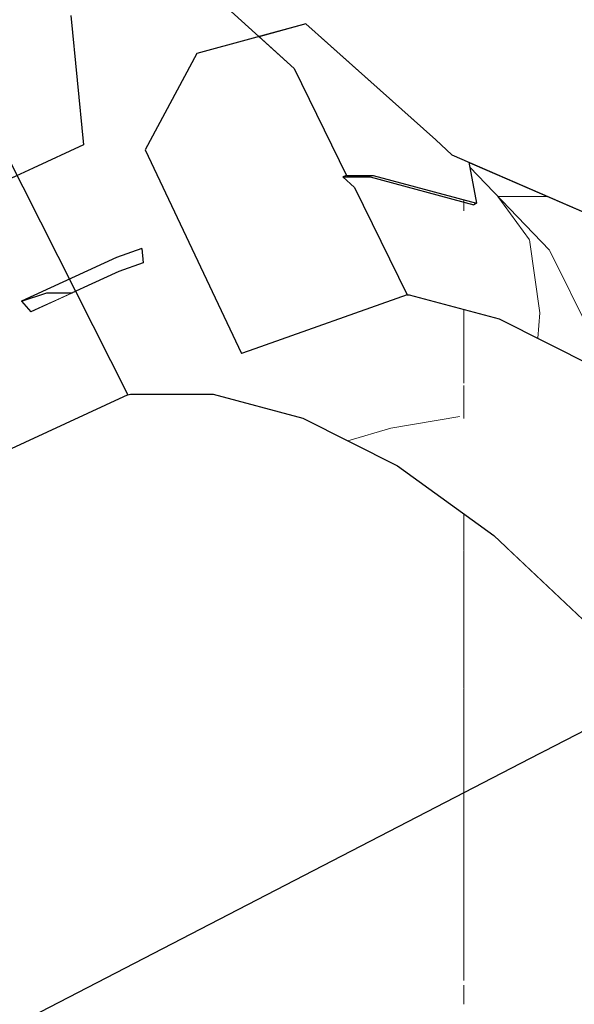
# Model space of a CAD drawing. Header units: millimetres. Extents: x -25478 to 4005, y -8416 to 11348.
# Tile 440 of 580: x -4375 to -4315, y 10711 to 10817. Entities that reach past the tile are written whole.
import ezdxf

# ---------------------------------------------------------------- set-up
doc = ezdxf.new("R2010")
doc.units = ezdxf.units.MM
doc.header["$MEASUREMENT"] = 0
doc.linetypes.add('Wipeout_Contour', pattern=[1000, 0, -1000])
for name, color, linetype in [('POHLED ZÁPADNÍ_1_Konstrukce - nosné', 7, 'Continuous'), ('POHLED ZÁPADNÍ_1_Nové_Konstrukce - krov', 7, 'Continuous'), ('POHLED ZÁPADNÍ_1_Nové_Kresby a obrázky', 7, 'Continuous'), ('POHLED ZÁPADNÍ_1_Nové_Výplně - Povrchové', 7, 'Continuous')]:
    doc.layers.add(name, color=color, linetype=linetype)

# ---------------------------------------------------------------- blocks, each defined once
blk = doc.blocks.new('*X79', base_point=(-25690.45, -8330.81))
at = {"layer": 'POHLED ZÁPADNÍ_1_Nové_Výplně - Povrchové', "color": 21, "linetype": 'Continuous', "lineweight": 20, "true_color": 0xffaaaa}
for p, q in [((-4335.03, 10773.24), (-4327.59, 10774.49)), ((-4339.65, 10771.86), (-4335.03, 10773.24))]:
    blk.add_line(p, q, dxfattribs=at)
blk = doc.blocks.new('*X99', base_point=(-25690.45, -8330.81))
at = {"layer": 'POHLED ZÁPADNÍ_1_Nové_Výplně - Povrchové', "color": 21, "linetype": 'Continuous', "lineweight": 20, "true_color": 0xffaaaa}
for p, q in [((-4327.15, 10778.09), (-4327.15, 10783.08)), ((-4327.15, 10775.27), (-4327.15, 10777.81))]:
    blk.add_line(p, q, dxfattribs=at)
blk = doc.blocks.new('*X100', base_point=(-25690.45, -8330.81))
at = {"layer": 'POHLED ZÁPADNÍ_1_Nové_Výplně - Povrchové', "color": 21, "linetype": 'Continuous', "lineweight": 20, "true_color": 0xffaaaa}
blk.add_line((-4327.15, 10783.08), (-4327.15, 10786.02), dxfattribs=at)
blk = doc.blocks.new('*X101', base_point=(-25690.45, -8330.81))
at = {"layer": 'POHLED ZÁPADNÍ_1_Nové_Výplně - Povrchové', "color": 21, "linetype": 'Continuous', "lineweight": 20, "true_color": 0xffaaaa}
for p, q in [((-4318.98, 10785.67), (-4320.1, 10793.51)), ((-4317.92, 10792.41), (-4313.39, 10783.22)), ((-4319.2, 10782.91), (-4318.98, 10785.67))]:
    blk.add_line(p, q, dxfattribs=at)
blk = doc.blocks.new('*X105', base_point=(-25690.45, -8330.81))
at = {"layer": 'POHLED ZÁPADNÍ_1_Nové_Výplně - Povrchové', "color": 21, "linetype": 'Continuous', "lineweight": 20, "true_color": 0xffaaaa}
for p, q in [((-4326.52, 10801.35), (-4317.92, 10792.41)), ((-4320.1, 10793.51), (-4323.49, 10798.2)), ((-4318.16, 10798.2), (-4323.49, 10798.2))]:
    blk.add_line(p, q, dxfattribs=at)
blk = doc.blocks.new('*X108', base_point=(-25690.45, -8330.81))
at = {"layer": 'POHLED ZÁPADNÍ_1_Nové_Výplně - Povrchové', "color": 21, "linetype": 'Continuous', "lineweight": 20, "true_color": 0xffaaaa}
blk.add_line((-4327.15, 10797.58), (-4327.15, 10797.81), dxfattribs=at)
blk = doc.blocks.new('*X109', base_point=(-25690.45, -8330.81))
at = {"layer": 'POHLED ZÁPADNÍ_1_Nové_Výplně - Povrchové', "color": 21, "linetype": 'Continuous', "lineweight": 20, "true_color": 0xffaaaa}
blk.add_line((-4327.15, 10797.58), (-4327.15, 10796.65), dxfattribs=at)
blk = doc.blocks.new('*X117', base_point=(-25690.45, -8330.81))
at = {"layer": 'POHLED ZÁPADNÍ_1_Nové_Výplně - Povrchové', "color": 21, "linetype": 'Continuous', "lineweight": 20, "true_color": 0xffaaaa}
for p, q in [((-4327.15, 10728.75), (-4327.15, 10713.74)), ((-4327.15, 10713.24), (-4327.15, 10711.17))]:
    blk.add_line(p, q, dxfattribs=at)
blk = doc.blocks.new('*X118', base_point=(-25690.45, -8330.81))
at = {"layer": 'POHLED ZÁPADNÍ_1_Nové_Výplně - Povrchové', "color": 21, "linetype": 'Continuous', "lineweight": 20, "true_color": 0xffaaaa}
blk.add_line((-4327.15, 10745.21), (-4327.15, 10728.75), dxfattribs=at)
blk = doc.blocks.new('*X119', base_point=(-25690.45, -8330.81))
at = {"layer": 'POHLED ZÁPADNÍ_1_Nové_Výplně - Povrchové', "color": 21, "linetype": 'Continuous', "lineweight": 20, "true_color": 0xffaaaa}
blk.add_line((-4327.15, 10745.21), (-4327.15, 10748.22), dxfattribs=at)
blk = doc.blocks.new('*X122', base_point=(-25690.45, -8330.81))
at = {"layer": 'POHLED ZÁPADNÍ_1_Nové_Výplně - Povrchové', "color": 21, "linetype": 'Continuous', "lineweight": 20, "true_color": 0xffaaaa}
blk.add_line((-4327.15, 10748.22), (-4327.15, 10760.04), dxfattribs=at)
blk = doc.blocks.new('*X123', base_point=(-25690.45, -8330.81))
at = {"layer": 'POHLED ZÁPADNÍ_1_Nové_Výplně - Povrchové', "color": 21, "linetype": 'Continuous', "lineweight": 20, "true_color": 0xffaaaa}
blk.add_line((-4327.15, 10760.04), (-4327.15, 10763.99), dxfattribs=at)
blk = doc.blocks.new('*X125', base_point=(-25690.45, -8330.81))
at = {"layer": 'POHLED ZÁPADNÍ_1_Nové_Výplně - Povrchové', "color": 21, "linetype": 'Continuous', "lineweight": 20, "true_color": 0xffaaaa}
blk.add_line((-4327.15, 10774.26), (-4327.15, 10775.27), dxfattribs=at)

msp = doc.modelspace()

# ---------------------------------------------------------------- linework, layer by layer
at = {"layer": 'POHLED ZÁPADNÍ_1_Nové_Konstrukce - krov', "color": 1, "linetype": 'Continuous', "lineweight": 25}
for p, q in [((-4369.49, 10817.68), (-4368.11, 10803.75)), ((-4355.9, 10813.58), (-4361.48, 10803.2)), ((-4361.83, 10792.6), (-4361.68, 10791.05))]:
    msp.add_line(p, q, dxfattribs=at)
at = {"layer": 'POHLED ZÁPADNÍ_1_Nové_Konstrukce - krov', "color": 1, "linetype": 'Continuous', "lineweight": 25, "flags": 128}
msp.add_lwpolyline([(-4368.11, 10803.75), (-4373.55, 10801.25), (-4380.1, 10798.23)], dxfattribs=at)

# ---------------------------------------------------------------- wipeouts: each hides what was drawn before it
at = {"color": 254, "linetype": 'Wipeout_Contour', "lineweight": 0, "ltscale": 34968.004766}
msp.add_wipeout([(-4349.2, 10815.41), (-4342.75, 10815.41), (-4344.16, 10816.78)], dxfattribs=at).dxf.layer = 'POHLED ZÁPADNÍ_1_Nové_Výplně - Povrchové'
at = {"color": 254, "linetype": 'Wipeout_Contour', "lineweight": 0, "ltscale": 34920.670524}
msp.add_wipeout([(-4374.8, 10786.91), (-4372.07, 10787.82), (-4369.55, 10789.1)], dxfattribs=at).dxf.layer = 'POHLED ZÁPADNÍ_1_Nové_Výplně - Povrchové'
at = {"color": 254, "linetype": 'Wipeout_Contour', "lineweight": 0, "ltscale": 58126.300346}
msp.add_wipeout([(-4362.32, 10777.27), (-4363.06, 10776.9), (-4354.17, 10776.9), (-4345.55, 10781.26), (-4351.1, 10781.26)], dxfattribs=at).dxf.layer = 'POHLED ZÁPADNÍ_1_Nové_Výplně - Povrchové'
at = {"color": 254, "linetype": 'Wipeout_Contour', "lineweight": 0, "ltscale": 46414.673909}
msp.add_wipeout([(-4315.32, 10766.03), (-4325.68, 10773.53), (-4334.3, 10769.16), (-4323.93, 10761.66)], dxfattribs=at).dxf.layer = 'POHLED ZÁPADNÍ_1_Nové_Výplně - Povrchové'
at = {"color": 254, "linetype": 'Wipeout_Contour', "lineweight": 0, "ltscale": 46356.197976}
msp.add_wipeout([(-4305.07, 10756.39), (-4307.13, 10758.32), (-4322.73, 10760.54), (-4313.69, 10752.02)], dxfattribs=at).dxf.layer = 'POHLED ZÁPADNÍ_1_Nové_Výplně - Povrchové'
at = {"color": 254, "linetype": 'Wipeout_Contour', "lineweight": 0, "ltscale": 46180.33707}
msp.add_wipeout([(-4306.2, 10721.78), (-4338.62, 10705.35), (-4307.38, 10703), (-4298.14, 10707.69)], dxfattribs=at).dxf.layer = 'POHLED ZÁPADNÍ_1_Nové_Výplně - Povrchové'

# ---------------------------------------------------------------- next in the draw order: wipeouts: each hides what was drawn before it
at = {"color": 254, "linetype": 'Wipeout_Contour', "lineweight": 0, "ltscale": 46558.310843}
msp.add_wipeout([(-4374.8, 10786.91), (-4373.78, 10785.76), (-4371.42, 10786.84), (-4372.07, 10787.82)], dxfattribs=at).dxf.layer = 'POHLED ZÁPADNÍ_1_Nové_Výplně - Povrchové'
at = {"color": 254, "linetype": 'Wipeout_Contour', "lineweight": 0, "ltscale": 46419.012165}
msp.add_wipeout([(-4302.8, 10772.37), (-4313.17, 10779.87), (-4324.69, 10774.03), (-4314.32, 10766.53)], dxfattribs=at).dxf.layer = 'POHLED ZÁPADNÍ_1_Nové_Výplně - Povrchové'
at = {"color": 254, "linetype": 'Wipeout_Contour', "lineweight": 0, "ltscale": 46453.440813}
msp.add_wipeout([(-4325.68, 10773.53), (-4335.87, 10778.66), (-4344.48, 10774.29), (-4334.3, 10769.16)], dxfattribs=at).dxf.layer = 'POHLED ZÁPADNÍ_1_Nové_Výplně - Povrchové'
at = {"color": 254, "linetype": 'Wipeout_Contour', "lineweight": 0, "ltscale": 46239.373701}
msp.add_wipeout([(-4368.85, 10707.63), (-4338.62, 10705.35), (-4306.2, 10721.78), (-4315.26, 10734.77)], dxfattribs=at).dxf.layer = 'POHLED ZÁPADNÍ_1_Nové_Výplně - Povrchové'

# ---------------------------------------------------------------- next in the draw order: linework, layer by layer
at = {"layer": 'POHLED ZÁPADNÍ_1_Nové_Konstrukce - krov', "color": 1, "linetype": 'Continuous', "lineweight": 25}
msp.add_line((-4374.8, 10786.91), (-4373.78, 10785.76), dxfattribs=at)

# ---------------------------------------------------------------- next in the draw order: block references
at = {"layer": 'POHLED ZÁPADNÍ_1_Konstrukce - nosné', "color": 9, "linetype": 'Continuous', "lineweight": 13}
for name in ['*X79', '*X117']:
    msp.add_blockref(name, (-25690.45, -8330.81), dxfattribs=at)

# ---------------------------------------------------------------- next in the draw order: wipeouts: each hides what was drawn before it
at = {"color": 254, "linetype": 'Wipeout_Contour', "lineweight": 0, "ltscale": 34919.205197}
msp.add_wipeout([(-4372.07, 10787.82), (-4369.3, 10787.82), (-4369.55, 10789.1)], dxfattribs=at).dxf.layer = 'POHLED ZÁPADNÍ_1_Nové_Výplně - Povrchové'

# ---------------------------------------------------------------- next in the draw order: wipeouts: each hides what was drawn before it
at = {"color": 254, "linetype": 'Wipeout_Contour', "lineweight": 0, "ltscale": 34918.490509}
msp.add_wipeout([(-4372.07, 10787.82), (-4371.42, 10786.84), (-4369.3, 10787.82)], dxfattribs=at).dxf.layer = 'POHLED ZÁPADNÍ_1_Nové_Výplně - Povrchové'
at = {"color": 254, "linetype": 'Wipeout_Contour', "lineweight": 0, "ltscale": 46482.633273}
msp.add_wipeout([(-4335.87, 10778.66), (-4345.55, 10781.26), (-4354.17, 10776.9), (-4344.48, 10774.29)], dxfattribs=at).dxf.layer = 'POHLED ZÁPADNÍ_1_Nové_Výplně - Povrchové'
at = {"color": 254, "linetype": 'Wipeout_Contour', "lineweight": 0, "ltscale": 104108.526549}
msp.add_wipeout([(-4548.27, 10630.9), (-4543.4, 10625.19), (-4376.91, 10710.02), (-4376.91, 10708.21), (-4368.85, 10707.63), (-4315.26, 10734.77), (-4325.07, 10746.26), (-4511.29, 10651.92), (-4512.84, 10648.85)], dxfattribs=at).dxf.layer = 'POHLED ZÁPADNÍ_1_Nové_Výplně - Povrchové'

# ---------------------------------------------------------------- next in the draw order: linework, layer by layer
at = {"layer": 'POHLED ZÁPADNÍ_1_Nové_Konstrukce - krov', "color": 1, "linetype": 'Continuous', "lineweight": 25}
for p, q in [((-4374.8, 10786.91), (-4372.07, 10787.82)), ((-4372.07, 10787.82), (-4369.29, 10787.82))]:
    msp.add_line(p, q, dxfattribs=at)
at = {"layer": 'POHLED ZÁPADNÍ_1_Nové_Konstrukce - krov', "color": 1, "linetype": 'Continuous', "lineweight": 25, "flags": 128}
for points in [[(-4361.83, 10792.6), (-4364.56, 10791.63), (-4374.8, 10786.91)], [(-4361.68, 10791.05), (-4364.32, 10790.11), (-4367.23, 10788.77), (-4373.78, 10785.76)]]:
    msp.add_lwpolyline(points, dxfattribs=at)

# ---------------------------------------------------------------- next in the draw order: block references
at = {"layer": 'POHLED ZÁPADNÍ_1_Konstrukce - nosné', "color": 9, "linetype": 'Continuous', "lineweight": 13}
msp.add_blockref('*X118', (-25690.45, -8330.81), dxfattribs=at)

# ---------------------------------------------------------------- next in the draw order: wipeouts: each hides what was drawn before it
at = {"color": 254, "linetype": 'Wipeout_Contour', "lineweight": 0, "ltscale": 34875.047703}
msp.add_wipeout([(-4349.68, 10781.77), (-4344.55, 10781.77), (-4333.03, 10787.6)], dxfattribs=at).dxf.layer = 'POHLED ZÁPADNÍ_1_Nové_Výplně - Povrchové'

# ---------------------------------------------------------------- next in the draw order: wipeouts: each hides what was drawn before it
at = {"color": 254, "linetype": 'Wipeout_Contour', "lineweight": 0, "ltscale": 46457.748471}
msp.add_wipeout([(-4313.17, 10779.87), (-4323.35, 10785), (-4334.87, 10779.16), (-4324.69, 10774.03)], dxfattribs=at).dxf.layer = 'POHLED ZÁPADNÍ_1_Nové_Výplně - Povrchové'
at = {"color": 254, "linetype": 'Wipeout_Contour', "lineweight": 0, "ltscale": 57910.850012}
msp.add_wipeout([(-4511.29, 10651.92), (-4325.07, 10746.26), (-4335.31, 10755.9), (-4500.32, 10672.31), (-4502.63, 10669.12)], dxfattribs=at).dxf.layer = 'POHLED ZÁPADNÍ_1_Nové_Výplně - Povrchové'

# ---------------------------------------------------------------- next in the draw order: block references
at = {"layer": 'POHLED ZÁPADNÍ_1_Konstrukce - nosné', "color": 9, "linetype": 'Continuous', "lineweight": 13}
for name in ['*X99', '*X119']:
    msp.add_blockref(name, (-25690.45, -8330.81), dxfattribs=at)

# ---------------------------------------------------------------- next in the draw order: wipeouts: each hides what was drawn before it
at = {"color": 254, "linetype": 'Wipeout_Contour', "lineweight": 0, "ltscale": 46309.449326}
msp.add_wipeout([(-4313.69, 10752.02), (-4325.07, 10746.26), (-4315.26, 10734.77), (-4303.89, 10740.53)], dxfattribs=at).dxf.layer = 'POHLED ZÁPADNÍ_1_Nové_Výplně - Povrchové'

# ---------------------------------------------------------------- next in the draw order: wipeouts: each hides what was drawn before it
at = {"color": 254, "linetype": 'Wipeout_Contour', "lineweight": 0, "ltscale": 46486.90784}
msp.add_wipeout([(-4334.87, 10779.16), (-4323.35, 10785), (-4333.03, 10787.6), (-4344.55, 10781.77)], dxfattribs=at).dxf.layer = 'POHLED ZÁPADNÍ_1_Nové_Výplně - Povrchové'
at = {"color": 254, "linetype": 'Wipeout_Contour', "lineweight": 0, "ltscale": 92721.748648}
msp.add_wipeout([(-4335.31, 10755.9), (-4325.07, 10746.26), (-4313.69, 10752.02), (-4322.73, 10760.54), (-4307.13, 10758.32), (-4305.07, 10756.39), (-4304.08, 10756.89), (-4314.32, 10766.53)], dxfattribs=at).dxf.layer = 'POHLED ZÁPADNÍ_1_Nové_Výplně - Povrchové'

# ---------------------------------------------------------------- next in the draw order: block references
at = {"layer": 'POHLED ZÁPADNÍ_1_Konstrukce - nosné', "color": 9, "linetype": 'Continuous', "lineweight": 13}
for name in ['*X100', '*X122']:
    msp.add_blockref(name, (-25690.45, -8330.81), dxfattribs=at)

# ---------------------------------------------------------------- next in the draw order: wipeouts: each hides what was drawn before it
at = {"color": 254, "linetype": 'Wipeout_Contour', "lineweight": 0, "ltscale": 46481.182903}
msp.add_wipeout([(-4323.35, 10785), (-4313.17, 10779.87), (-4313.88, 10790.37), (-4325.43, 10796.19)], dxfattribs=at).dxf.layer = 'POHLED ZÁPADNÍ_1_Nové_Výplně - Povrchové'

# ---------------------------------------------------------------- next in the draw order: block references
at = {"layer": 'POHLED ZÁPADNÍ_1_Konstrukce - nosné', "color": 9, "linetype": 'Continuous', "lineweight": 13}
msp.add_blockref('*X101', (-25690.45, -8330.81), dxfattribs=at)

# ---------------------------------------------------------------- next in the draw order: wipeouts: each hides what was drawn before it
at = {"color": 254, "linetype": 'Wipeout_Contour', "lineweight": 0, "ltscale": 46512.285304}
msp.add_wipeout([(-4333.03, 10787.6), (-4323.35, 10785), (-4325.43, 10796.19), (-4336.41, 10799.14)], dxfattribs=at).dxf.layer = 'POHLED ZÁPADNÍ_1_Nové_Výplně - Povrchové'
at = {"color": 254, "linetype": 'Wipeout_Contour', "lineweight": 0, "ltscale": 46410.805814}
msp.add_wipeout([(-4345.68, 10763.4), (-4335.31, 10755.9), (-4323.93, 10761.66), (-4334.3, 10769.16)], dxfattribs=at).dxf.layer = 'POHLED ZÁPADNÍ_1_Nové_Výplně - Povrchové'

# ---------------------------------------------------------------- next in the draw order: linework, layer by layer
at = {"layer": 'POHLED ZÁPADNÍ_1_Nové_Konstrukce - krov', "color": 1, "linetype": 'Continuous', "lineweight": 25}
msp.add_line((-4323.93, 10761.66), (-4313.69, 10752.02), dxfattribs=at)

# ---------------------------------------------------------------- next in the draw order: block references
at = {"layer": 'POHLED ZÁPADNÍ_1_Konstrukce - nosné', "color": 9, "linetype": 'Continuous', "lineweight": 13}
msp.add_blockref('*X123', (-25690.45, -8330.81), dxfattribs=at)

# ---------------------------------------------------------------- next in the draw order: wipeouts: each hides what was drawn before it
at = {"color": 254, "linetype": 'Wipeout_Contour', "lineweight": 0, "ltscale": 34901.298088}
msp.add_wipeout([(-4333.27, 10787.6), (-4336.41, 10799.14), (-4338.93, 10799.14)], dxfattribs=at).dxf.layer = 'POHLED ZÁPADNÍ_1_Nové_Výplně - Povrchové'
at = {"color": 254, "linetype": 'Wipeout_Contour', "lineweight": 0, "ltscale": 58102.296263}
msp.add_wipeout([(-4317.61, 10797.96), (-4313.88, 10790.37), (-4302.12, 10781.87), (-4305.17, 10790.02), (-4313.99, 10796.39)], dxfattribs=at).dxf.layer = 'POHLED ZÁPADNÍ_1_Nové_Výplně - Povrchové'
at = {"color": 254, "linetype": 'Wipeout_Contour', "lineweight": 0, "ltscale": 46416.545987}
msp.add_wipeout([(-4325.68, 10773.53), (-4315.32, 10766.03), (-4314.32, 10766.53), (-4324.69, 10774.03)], dxfattribs=at).dxf.layer = 'POHLED ZÁPADNÍ_1_Nové_Výplně - Povrchové'

# ---------------------------------------------------------------- next in the draw order: linework, layer by layer
at = {"layer": 'POHLED ZÁPADNÍ_1_Nové_Konstrukce - krov', "color": 1, "linetype": 'Continuous', "lineweight": 25}
for p, q in [((-4333.27, 10787.6), (-4333.03, 10787.6)), ((-4333.03, 10787.6), (-4323.35, 10785)), ((-4323.35, 10785), (-4313.17, 10779.87))]:
    msp.add_line(p, q, dxfattribs=at)

# ---------------------------------------------------------------- next in the draw order: wipeouts: each hides what was drawn before it
at = {"color": 254, "linetype": 'Wipeout_Contour', "lineweight": 0, "ltscale": 58148.278691}
msp.add_wipeout([(-4326.62, 10801.87), (-4325.8, 10797.45), (-4325.43, 10796.19), (-4313.88, 10790.37), (-4317.61, 10797.96)], dxfattribs=at).dxf.layer = 'POHLED ZÁPADNÍ_1_Nové_Výplně - Povrchové'
at = {"color": 254, "linetype": 'Wipeout_Contour', "lineweight": 0, "ltscale": 46553.889578}
msp.add_wipeout([(-4338.93, 10799.14), (-4336.41, 10799.14), (-4337.23, 10800.29), (-4340.19, 10800.29)], dxfattribs=at).dxf.layer = 'POHLED ZÁPADNÍ_1_Nové_Výplně - Povrchové'
at = {"color": 254, "linetype": 'Wipeout_Contour', "lineweight": 0, "ltscale": 46455.299647}
msp.add_wipeout([(-4334.87, 10779.16), (-4335.87, 10778.66), (-4325.68, 10773.53), (-4324.69, 10774.03)], dxfattribs=at).dxf.layer = 'POHLED ZÁPADNÍ_1_Nové_Výplně - Povrchové'

# ---------------------------------------------------------------- next in the draw order: block references
at = {"layer": 'POHLED ZÁPADNÍ_1_Konstrukce - nosné', "color": 9, "linetype": 'Continuous', "lineweight": 13}
for name in ['*X105', '*X108', '*X125']:
    msp.add_blockref(name, (-25690.45, -8330.81), dxfattribs=at)

# ---------------------------------------------------------------- next in the draw order: wipeouts: each hides what was drawn before it
at = {"color": 254, "linetype": 'Wipeout_Contour', "lineweight": 0, "ltscale": 34917.505803}
msp.add_wipeout([(-4340.19, 10800.29), (-4337.23, 10800.29), (-4339.78, 10800.44)], dxfattribs=at).dxf.layer = 'POHLED ZÁPADNÍ_1_Nové_Výplně - Povrchové'
at = {"color": 254, "linetype": 'Wipeout_Contour', "lineweight": 0, "ltscale": 46484.477799}
msp.add_wipeout([(-4344.55, 10781.77), (-4345.55, 10781.26), (-4335.87, 10778.66), (-4334.87, 10779.16)], dxfattribs=at).dxf.layer = 'POHLED ZÁPADNÍ_1_Nové_Výplně - Povrchové'
at = {"color": 254, "linetype": 'Wipeout_Contour', "lineweight": 0, "ltscale": 46449.600298}
msp.add_wipeout([(-4344.48, 10774.29), (-4355.86, 10768.53), (-4345.68, 10763.4), (-4334.3, 10769.16)], dxfattribs=at).dxf.layer = 'POHLED ZÁPADNÍ_1_Nové_Výplně - Povrchové'

# ---------------------------------------------------------------- next in the draw order: linework, layer by layer
at = {"layer": 'POHLED ZÁPADNÍ_1_Nové_Konstrukce - krov', "color": 1, "linetype": 'Continuous', "lineweight": 25}
msp.add_line((-4334.3, 10769.16), (-4323.93, 10761.66), dxfattribs=at)

# ---------------------------------------------------------------- next in the draw order: wipeouts: each hides what was drawn before it
at = {"color": 254, "linetype": 'Wipeout_Contour', "lineweight": 0, "ltscale": 46538.041568}
msp.add_wipeout([(-4336.41, 10799.14), (-4325.43, 10796.19), (-4326.09, 10797.3), (-4337.23, 10800.29)], dxfattribs=at).dxf.layer = 'POHLED ZÁPADNÍ_1_Nové_Výplně - Povrchové'
at = {"color": 254, "linetype": 'Wipeout_Contour', "lineweight": 0, "ltscale": 46500.561187}
msp.add_wipeout([(-4349.68, 10781.77), (-4351.1, 10781.26), (-4345.55, 10781.26), (-4344.55, 10781.77)], dxfattribs=at).dxf.layer = 'POHLED ZÁPADNÍ_1_Nové_Výplně - Povrchové'
at = {"color": 254, "linetype": 'Wipeout_Contour', "lineweight": 0, "ltscale": 57975.276886}
msp.add_wipeout([(-4487.7, 10689.76), (-4500.32, 10672.31), (-4335.31, 10755.9), (-4345.68, 10763.4), (-4484.65, 10693)], dxfattribs=at).dxf.layer = 'POHLED ZÁPADNÍ_1_Nové_Výplně - Povrchové'

# ---------------------------------------------------------------- next in the draw order: linework, layer by layer
at = {"layer": 'POHLED ZÁPADNÍ_1_Nové_Konstrukce - krov', "color": 1, "linetype": 'Continuous', "lineweight": 25}
msp.add_line((-4361.48, 10803.2), (-4351.1, 10781.26), dxfattribs=at)
at = {"layer": 'POHLED ZÁPADNÍ_1_Nové_Konstrukce - krov', "color": 1, "linetype": 'Continuous', "lineweight": 25, "flags": 128}
msp.add_lwpolyline([(-4333.27, 10787.6), (-4349.68, 10781.77), (-4351.1, 10781.26)], dxfattribs=at)

# ---------------------------------------------------------------- next in the draw order: block references
at = {"layer": 'POHLED ZÁPADNÍ_1_Konstrukce - nosné', "color": 9, "linetype": 'Continuous', "lineweight": 13}
msp.add_blockref('*X109', (-25690.45, -8330.81), dxfattribs=at)

# ---------------------------------------------------------------- next in the draw order: wipeouts: each hides what was drawn before it
at = {"color": 254, "linetype": 'Wipeout_Contour', "lineweight": 0, "ltscale": 58030.312303}
msp.add_wipeout([(-4484.65, 10693), (-4345.68, 10763.4), (-4355.86, 10768.53), (-4464.7, 10713.39), (-4468.51, 10710.14)], dxfattribs=at).dxf.layer = 'POHLED ZÁPADNÍ_1_Nové_Výplně - Povrchové'

# ---------------------------------------------------------------- next in the draw order: wipeouts: each hides what was drawn before it
at = {"color": 254, "linetype": 'Wipeout_Contour', "lineweight": 0, "ltscale": 81483.691502}
msp.add_wipeout([(-4340.31, 10811.98), (-4336.93, 10800.44), (-4325.8, 10797.45), (-4326.62, 10801.87), (-4328.44, 10802.66), (-4330.16, 10804.3), (-4338.11, 10811.39)], dxfattribs=at).dxf.layer = 'POHLED ZÁPADNÍ_1_Nové_Výplně - Povrchové'
at = {"color": 254, "linetype": 'Wipeout_Contour', "lineweight": 0, "ltscale": 46478.822589}
msp.add_wipeout([(-4354.17, 10776.9), (-4365.54, 10771.14), (-4355.86, 10768.53), (-4344.48, 10774.29)], dxfattribs=at).dxf.layer = 'POHLED ZÁPADNÍ_1_Nové_Výplně - Povrchové'

# ---------------------------------------------------------------- next in the draw order: linework, layer by layer
at = {"layer": 'POHLED ZÁPADNÍ_1_Nové_Konstrukce - krov', "color": 1, "linetype": 'Continuous', "lineweight": 25}
for p, q in [((-4326.62, 10801.87), (-4325.8, 10797.45)), ((-4325.8, 10797.45), (-4326.09, 10797.3)), ((-4344.48, 10774.29), (-4334.3, 10769.16))]:
    msp.add_line(p, q, dxfattribs=at)

# ---------------------------------------------------------------- next in the draw order: wipeouts: each hides what was drawn before it
at = {"color": 254, "linetype": 'Wipeout_Contour', "lineweight": 0, "ltscale": 46615.069998}
msp.add_wipeout([(-4345.43, 10811.98), (-4340.31, 10811.98), (-4342.75, 10815.41), (-4349.2, 10815.41)], dxfattribs=at).dxf.layer = 'POHLED ZÁPADNÍ_1_Nové_Výplně - Povrchové'
at = {"color": 254, "linetype": 'Wipeout_Contour', "lineweight": 0, "ltscale": 46504.858648}
msp.add_wipeout([(-4363.33, 10776.81), (-4378.83, 10769.67), (-4374.43, 10771.14), (-4363.06, 10776.9)], dxfattribs=at).dxf.layer = 'POHLED ZÁPADNÍ_1_Nové_Výplně - Povrchové'

# ---------------------------------------------------------------- next in the draw order: linework, layer by layer
at = {"layer": 'POHLED ZÁPADNÍ_1_Nové_Konstrukce - krov', "color": 1, "linetype": 'Continuous', "lineweight": 25}
msp.add_line((-4344.16, 10816.78), (-4355.9, 10813.58), dxfattribs=at)

# ---------------------------------------------------------------- next in the draw order: wipeouts: each hides what was drawn before it
at = {"color": 254, "linetype": 'Wipeout_Contour', "lineweight": 0, "ltscale": 46581.660425}
msp.add_wipeout([(-4339.78, 10800.44), (-4336.93, 10800.44), (-4340.31, 10811.98), (-4345.43, 10811.98)], dxfattribs=at).dxf.layer = 'POHLED ZÁPADNÍ_1_Nové_Výplně - Povrchové'
at = {"color": 254, "linetype": 'Wipeout_Contour', "lineweight": 0, "ltscale": 58106.559272}
msp.add_wipeout([(-4419.78, 10747.7), (-4440.92, 10732.95), (-4365.54, 10771.14), (-4374.43, 10771.14), (-4412.72, 10751.74)], dxfattribs=at).dxf.layer = 'POHLED ZÁPADNÍ_1_Nové_Výplně - Povrchové'

# ---------------------------------------------------------------- next in the draw order: linework, layer by layer
at = {"layer": 'POHLED ZÁPADNÍ_1_Nové_Konstrukce - krov', "color": 1, "linetype": 'Continuous', "lineweight": 25}
for p, q in [((-4339.78, 10800.44), (-4340.19, 10800.29)), ((-4340.19, 10800.29), (-4337.23, 10800.29)), ((-4339.78, 10800.44), (-4336.93, 10800.44)), ((-4337.23, 10800.29), (-4326.09, 10797.3)), ((-4336.93, 10800.44), (-4325.8, 10797.45))]:
    msp.add_line(p, q, dxfattribs=at)
at = {"layer": 'POHLED ZÁPADNÍ_1_Nové_Konstrukce - krov', "color": 1, "linetype": 'Continuous', "lineweight": 25, "flags": 128}
msp.add_lwpolyline([(-4340.19, 10800.29), (-4338.93, 10799.14), (-4333.27, 10787.6)], dxfattribs=at)

# ---------------------------------------------------------------- next in the draw order: wipeouts: each hides what was drawn before it
at = {"color": 254, "linetype": 'Wipeout_Contour', "lineweight": 0, "ltscale": 34954.175517}
msp.add_wipeout([(-4342.56, 10815.36), (-4340.31, 10811.98), (-4338.11, 10811.39)], dxfattribs=at).dxf.layer = 'POHLED ZÁPADNÍ_1_Nové_Výplně - Povrchové'
at = {"color": 254, "linetype": 'Wipeout_Contour', "lineweight": 0, "ltscale": 58074.411628}
msp.add_wipeout([(-4464.7, 10713.39), (-4355.86, 10768.53), (-4365.54, 10771.14), (-4440.92, 10732.95), (-4445.64, 10729.66)], dxfattribs=at).dxf.layer = 'POHLED ZÁPADNÍ_1_Nové_Výplně - Povrchové'

# ---------------------------------------------------------------- next in the draw order: linework, layer by layer
at = {"layer": 'POHLED ZÁPADNÍ_1_Nové_Konstrukce - krov', "color": 1, "linetype": 'Continuous', "lineweight": 25, "flags": 128}
for points in [[(-4356.78, 10822.29), (-4345.43, 10811.98), (-4339.78, 10800.44)], [(-4344.16, 10816.78), (-4330.16, 10804.3), (-4328.44, 10802.66), (-4308.35, 10793.95)]]:
    msp.add_lwpolyline(points, dxfattribs=at)

# ---------------------------------------------------------------- next in the draw order: wipeouts: each hides what was drawn before it
at = {"color": 254, "linetype": 'Wipeout_Contour', "lineweight": 0, "ltscale": 46499.286523}
msp.add_wipeout([(-4412.72, 10751.74), (-4374.43, 10771.14), (-4378.83, 10769.67), (-4391.73, 10763.74)], dxfattribs=at).dxf.layer = 'POHLED ZÁPADNÍ_1_Nové_Výplně - Povrchové'

# ---------------------------------------------------------------- next in the draw order: wipeouts: each hides what was drawn before it
at = {"color": 254, "linetype": 'Wipeout_Contour', "lineweight": 0, "ltscale": 46497.58852}
msp.add_wipeout([(-4363.06, 10776.9), (-4374.43, 10771.14), (-4365.54, 10771.14), (-4354.17, 10776.9)], dxfattribs=at).dxf.layer = 'POHLED ZÁPADNÍ_1_Nové_Výplně - Povrchové'

# ---------------------------------------------------------------- next in the draw order: linework, layer by layer
at = {"layer": 'POHLED ZÁPADNÍ_1_Nové_Konstrukce - krov', "color": 1, "linetype": 'Continuous', "lineweight": 25}
for p, q in [((-4363.33, 10776.81), (-4363.06, 10776.9)), ((-4363.06, 10776.9), (-4354.17, 10776.9)), ((-4354.17, 10776.9), (-4344.48, 10774.29))]:
    msp.add_line(p, q, dxfattribs=at)
at = {"layer": 'POHLED ZÁPADNÍ_1_Nové_Konstrukce - krov', "color": 1, "linetype": 'Continuous', "lineweight": 25, "flags": 128}
for points in [[(-4381.49, 10824.29), (-4380.34, 10810.39), (-4363.33, 10776.81)], [(-4363.33, 10776.81), (-4378.83, 10769.67), (-4391.73, 10763.74), (-4419.78, 10747.7), (-4445.64, 10729.66), (-4468.51, 10710.14), (-4487.7, 10689.76), (-4502.63, 10669.12), (-4512.84, 10648.85)]]:
    msp.add_lwpolyline(points, dxfattribs=at)
at = {"layer": 'POHLED ZÁPADNÍ_1_Nové_Kresby a obrázky', "color": 1, "linetype": 'Continuous', "lineweight": 25}
msp.add_line((-4149.3, 10825.99), (-4376.91, 10708.21), dxfattribs=at)

doc.saveas('drawing.dxf')
